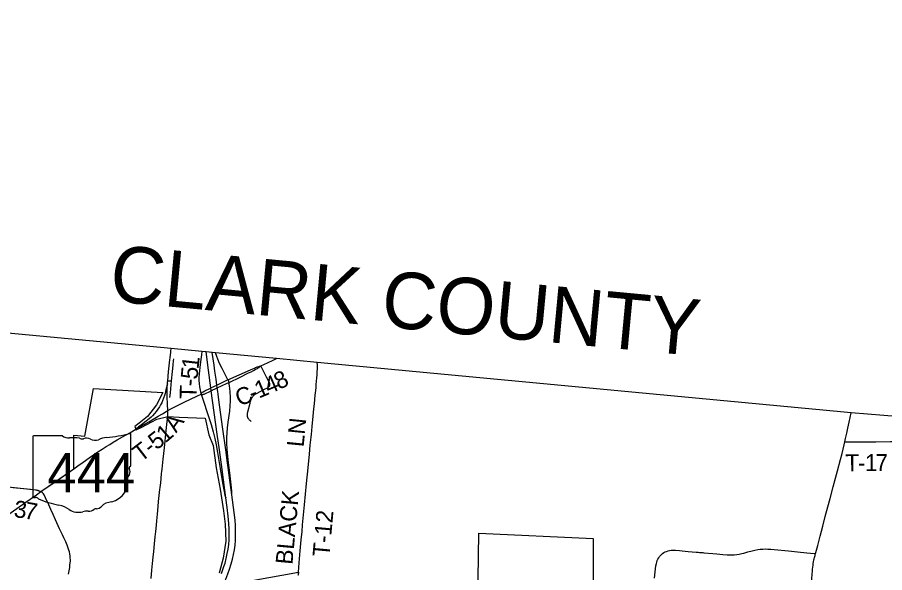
# Model space of a CAD drawing. Extents: x 1410790 to 1770854, y 448063 to 770588.
# Drawn here: x 1545713 to 1561071, y 672246 to 682077 of the extents above; entities that cross this region are included whole.
import ezdxf

# ---------------------------------------------------------------- set-up
doc = ezdxf.new("R2010")
doc.units = 0
for name, color, linetype in [('GM_X_Adjacent_County', 7, 'Continuous'), ('GM_X_Adjacent_County_Text', 7, 'Continuous'), ('GM_X_City_Street', 7, 'Continuous'), ('GM_X_Corporation', 7, 'Continuous'), ('GM_X_County', 7, 'Continuous'), ('GM_X_County_Road', 7, 'Continuous'), ('GM_X_County_Road_Text', 7, 'Continuous'), ('GM_X_Interchange_Ramps', 7, 'Continuous'), ('GM_X_Interstate_Route', 7, 'Continuous'), ('GM_X_State_Location', 7, 'Continuous'), ('GM_X_State_Route', 7, 'Continuous'), ('GM_X_State_Shield', 7, 'Continuous'), ('GM_X_Township', 7, 'Continuous'), ('GM_X_Township_Road', 7, 'Continuous'), ('GM_X_Township_Road_Text', 7, 'Continuous'), ('GM_X_Township_Subdivision', 7, 'Continuous')]:
    doc.layers.add(name, color=color, linetype=linetype)

msp = doc.modelspace()

# ---------------------------------------------------------------- linework, layer by layer
at = {"layer": 'GM_X_Adjacent_County'}
msp.add_lwpolyline([(1564236, 674766), (1560479, 675078), (1551023, 675968), (1550299, 676036), (1549222, 676138), (1549164, 676143), (1549055, 676153), (1548977, 676162), (1548435, 676212), (1540699, 676942), (1537119, 677318), (1532283, 677782), (1532432, 679433), (1532758, 682794)], dxfattribs=at)
at = {"layer": 'GM_X_City_Street'}
for points in [[(1548083, 672143), (1548096, 672290), (1548107, 672407), (1548118, 672518), (1548128, 672620), (1548142, 672757), (1548155, 672881), (1548164, 672975), (1548175, 673086), (1548182, 673161), (1548193, 673282), (1548206, 673416), (1548215, 673504), (1548221, 673559), (1548238, 673716), (1548242, 673755), (1548251, 673833), (1548259, 673914), (1548268, 673999), (1548272, 674035), (1548277, 674077), (1548295, 674254), (1548316, 674453), (1548349, 674762), (1548367, 674924), (1548375, 674998), (1548376, 675008)], [(1546617, 672220), (1546630, 672278), (1546640, 672339), (1546645, 672378), (1546650, 672418), (1546653, 672451), (1546653, 672477), (1546651, 672503), (1546648, 672536), (1546643, 672576), (1546634, 672614), (1546626, 672646), (1546609, 672696), (1546596, 672730), (1546569, 672793), (1546537, 672863), (1546512, 672915), (1546462, 673022), (1546387, 673182), (1546346, 673275), (1546307, 673361), (1546268, 673448), (1546212, 673573), (1546188, 673622), (1546174, 673641), (1546156, 673659), (1546130, 673680)]]:
    msp.add_lwpolyline(points, dxfattribs=at)
at = {"layer": 'GM_X_Corporation'}
for points in [[(1545549, 673763), (1546047, 673711), (1546093, 673697), (1546130, 673680), (1546372, 673847), (1546713, 674085), (1546715, 674680), (1546907, 674664), (1547064, 675508), (1548287, 675436), (1548179, 675217), (1548020, 675008), (1547868, 674891), (1547791, 674834), (1547817, 674777), (1547919, 674822), (1548185, 674965), (1548376, 675008), (1548579, 674996), (1549037, 674980), (1549102, 674685), (1549180, 674496), (1549233, 674099), (1549306, 673726), (1549364, 673341), (1549392, 673106), (1549406, 672801), (1549360, 672501), (1549286, 672238)], [(1553870, 671721), (1553884, 672945), (1555907, 672853), (1555908, 671983)], [(1549343, 672013), (1550690, 672256), (1550687, 672202)]]:
    msp.add_lwpolyline(points, dxfattribs=at)
at = {"layer": 'GM_X_County'}
msp.add_lwpolyline([(1564236, 674766), (1560479, 675078), (1551023, 675968), (1550299, 676036), (1549222, 676138), (1549164, 676143), (1549055, 676153), (1548977, 676162), (1548435, 676212), (1540699, 676942)], dxfattribs=at)
at = {"layer": 'GM_X_County_Road'}
for points in [[(1550024, 675905), (1550077, 675930)], [(1550077, 675930), (1550231, 676002), (1550299, 676036)], [(1549443, 675660), (1549642, 675748), (1549790, 675815), (1549856, 675844), (1549883, 675856), (1549910, 675867), (1549932, 675877), (1549949, 675883), (1549961, 675888), (1549975, 675892), (1549987, 675896), (1549999, 675899), (1550011, 675902), (1550024, 675905)], [(1549461, 675614), (1549659, 675709), (1549807, 675781), (1549854, 675804), (1549897, 675826), (1549924, 675840), (1549947, 675852), (1549965, 675862), (1549980, 675871), (1549992, 675879), (1550003, 675887), (1550014, 675896), (1550024, 675905)], [(1560366, 674560), (1560379, 674619), (1560400, 674715), (1560420, 674804), (1560444, 674912), (1560462, 674995), (1560479, 675078)], [(1559847, 672583), (1559851, 672600), (1559885, 672729), (1559928, 672890), (1559977, 673070), (1560020, 673238), (1560064, 673409), (1560105, 673560), (1560160, 673765), (1560202, 673920), (1560237, 674049), (1560291, 674249), (1560319, 674357), (1560355, 674510), (1560366, 674560)], [(1559715, 671137), (1559722, 671196), (1559731, 671270), (1559735, 671310), (1559738, 671348), (1559747, 671498), (1559753, 671622), (1559769, 671896), (1559776, 672021), (1559784, 672148), (1559788, 672209), (1559789, 672231), (1559792, 672267), (1559795, 672306), (1559799, 672344), (1559804, 672380), (1559808, 672409), (1559813, 672438), (1559819, 672470), (1559823, 672490), (1559829, 672512), (1559838, 672549), (1559847, 672583)]]:
    msp.add_lwpolyline(points, dxfattribs=at)
at = {"layer": 'GM_X_Interchange_Ramps'}
for points in [[(1548977, 676162), (1548972, 676102), (1548957, 675977), (1548946, 675876), (1548932, 675759), (1548929, 675700), (1548929, 675648), (1548933, 675596), (1548941, 675538), (1548964, 675415), (1548966, 675405)], [(1549510, 673622), (1549512, 673651), (1549512, 673666), (1549511, 673687), (1549500, 673798), (1549473, 674011), (1549450, 674190), (1549438, 674301), (1549429, 674432), (1549425, 674536), (1549425, 674632), (1549428, 674723), (1549436, 674811), (1549448, 674909), (1549473, 675104), (1549483, 675201), (1549488, 675283), (1549488, 675362), (1549484, 675434), (1549476, 675515), (1549472, 675544), (1549464, 675597), (1549461, 675614)], [(1548966, 675405), (1548986, 675350), (1549023, 675244), (1549069, 675101), (1549142, 674866), (1549178, 674740), (1549207, 674623), (1549232, 674507), (1549256, 674375), (1549303, 674091), (1549346, 673838), (1549362, 673744), (1549374, 673680), (1549379, 673648), (1549386, 673620), (1549391, 673602), (1549405, 673568)]]:
    msp.add_lwpolyline(points, dxfattribs=at)
at = {"layer": 'GM_X_Interstate_Route'}
for points in [[(1549326, 672231), (1549370, 672353), (1549390, 672416), (1549412, 672498), (1549431, 672582), (1549445, 672663), (1549456, 672744), (1549463, 672829), (1549466, 672918), (1549465, 673013), (1549459, 673118), (1549447, 673243), (1549428, 673399), (1549405, 673568), (1549386, 673708), (1549339, 674072), (1549290, 674420), (1549252, 674696), (1549147, 675467), (1549141, 675516), (1549141, 675517), (1549098, 675831), (1549055, 676153)], [(1549211, 675814), (1549197, 675919), (1549164, 676143)], [(1549231, 675673), (1549211, 675814)], [(1549261, 675453), (1549253, 675516), (1549246, 675567), (1549231, 675673)], [(1549281, 675307), (1549268, 675407), (1549261, 675453)], [(1549428, 674229), (1549408, 674380), (1549346, 674826), (1549281, 675307)], [(1549457, 674014), (1549450, 674065), (1549428, 674229)], [(1549493, 673753), (1549493, 673753), (1549457, 674014)], [(1549343, 672013), (1549380, 672082), (1549403, 672129), (1549441, 672223), (1549471, 672306), (1549501, 672400), (1549524, 672485), (1549542, 672568), (1549557, 672649), (1549568, 672733), (1549575, 672815), (1549578, 672900), (1549578, 672988), (1549575, 673079), (1549567, 673177), (1549552, 673308), (1549510, 673622), (1549493, 673753)]]:
    msp.add_lwpolyline(points, dxfattribs=at)
at = {"layer": 'GM_X_State_Route'}
for points in [[(1549461, 675614), (1549459, 675622), (1549455, 675636), (1549449, 675648), (1549443, 675660), (1549382, 675776), (1549337, 675859), (1549293, 675951), (1549261, 676026), (1549243, 676072), (1549222, 676138)], [(1548966, 675405), (1548972, 675418), (1548980, 675430), (1548991, 675440), (1549003, 675448), (1549031, 675465), (1549122, 675508), (1549141, 675517), (1549246, 675567), (1549269, 675578), (1549436, 675657), (1549443, 675660)], [(1548966, 675405), (1548983, 675402), (1548998, 675402), (1549009, 675404), (1549019, 675407), (1549147, 675467), (1549165, 675475), (1549230, 675506)], [(1549230, 675506), (1549253, 675516), (1549330, 675552), (1549430, 675599), (1549461, 675614)], [(1548149, 674981), (1548207, 675015), (1548283, 675060), (1548348, 675099), (1548377, 675115), (1548428, 675144), (1548525, 675194), (1548669, 675265), (1548781, 675320), (1548893, 675371), (1548966, 675405)], [(1547811, 674784), (1548039, 674916), (1548149, 674981)], [(1545500, 673241), (1545847, 673481), (1546049, 673621), (1546130, 673680), (1546417, 673878), (1546713, 674085), (1546784, 674135), (1546878, 674202), (1546985, 674276), (1547064, 674331), (1547140, 674382), (1547217, 674433), (1547288, 674479), (1547348, 674516), (1547411, 674556), (1547481, 674598), (1547572, 674651), (1547702, 674722), (1547811, 674784)]]:
    msp.add_lwpolyline(points, dxfattribs=at)
at = {"layer": 'GM_X_State_Shield'}
for p, q in [((1545984, 674649), (1545984, 673592)), ((1546511, 674667), (1546001, 674667)), ((1547724, 674141), (1547724, 674693)), ((1547724, 674141), (1547724, 674141))]:
    msp.add_line(p, q, dxfattribs=at)
for centre, major_axis, start_param, end_param in [((1547104, 676108), (1845, 0), 4.814394, 5.042369), ((1547705, 674696), (19.4, 0), 6.141152, 7.989035), ((1546004, 674651), (20.2, 0), 1.712693, 3.28349), ((1546632, 674790), (196, 0), 4.042523, 4.731795), ((1546697, 674074), (702, 0), 1.404758, 1.657858), ((1546856, 674657), (56.4, 0), 3.836095, 5.185415), ((1546939, 674535), (117, 0), 0.950623, 2.079405), ((1547090, 674702), (141, 0), 4.081561, 5.145723), ((1547340, 674345), (371, 0), 1.699011, 2.107814), ((1547720, 674100), (30, 0), 1.883978, 3.671073), ((1547529, 674030), (180, 0), 5.934695, 6.695948), ((1547703, 674139), (20.7, 0), 5.05454, 6.418171), ((1547794, 673909), (131, 0), 2.387724, 3.262537), ((1547208, 673839), (462, 0), 5.101752, 6.440018), ((1546004, 673590), (20.3, 0), 3.00124, 4.508301), ((1546007, 673698), (155, 0), 4.665946, 4.897461), ((1546039, 673531), (56, 0), 0.519207, 1.627899), ((1546745, 674481), (1333, 0), 4.195997, 4.488961), ((1547402, 673296), (253, 0), 1.647645, 2.488434), ((1546348, 673118), (417, 0), 0.823519, 1.323587), ((1546799, 673526), (265, 0), 4.026481, 4.996735), ((1546952, 673161), (217, 0), 1.495662, 1.94098), ((1546971, 673447), (141, 0), 4.691044, 5.507374), ((1547099, 673345), (39.7, 0), 1.147584, 2.315152), ((1547082, 673490), (149, 0), 4.937069, 5.64225)]:
    msp.add_ellipse(centre, major_axis=major_axis, ratio=0.8, start_param=start_param, end_param=end_param, dxfattribs=at)
at = {"layer": 'GM_X_Township'}
msp.add_lwpolyline([(1564236, 674766), (1560479, 675078), (1551023, 675968), (1550299, 676036), (1549222, 676138), (1549164, 676143), (1549055, 676153), (1548977, 676162), (1548435, 676212), (1540699, 676942)], dxfattribs=at)
at = {"layer": 'GM_X_Township_Road'}
for points in [[(1548375, 675641), (1548375, 675641), (1548392, 675803), (1548413, 676012), (1548417, 676051), (1548428, 676149), (1548430, 676169), (1548435, 676212)], [(1548444, 675639), (1548450, 675697), (1548455, 675752), (1548461, 675808), (1548471, 675918), (1548480, 676000)], [(1548480, 676000), (1548483, 676025), (1548483, 676031)], [(1550690, 672256), (1550702, 672421), (1550721, 672633), (1550740, 672826), (1550754, 672976), (1550765, 673090), (1550799, 673446), (1550835, 673822), (1550861, 674099), (1550886, 674344), (1550899, 674501), (1550913, 674645), (1550919, 674700), (1550926, 674759), (1550933, 674837), (1550945, 674954), (1550965, 675144), (1550973, 675235), (1550988, 675388), (1550996, 675473), (1551002, 675525), (1551007, 675577), (1551016, 675693), (1551020, 675749), (1551023, 675804), (1551026, 675857), (1551028, 675895), (1551027, 675926), (1551023, 675968)], [(1548370, 675587), (1548370, 675587), (1548372, 675614), (1548375, 675641)], [(1548375, 675641), (1548409, 675640), (1548444, 675639)], [(1548423, 675427), (1548430, 675498), (1548444, 675639)], [(1548370, 675587), (1548354, 675521), (1548344, 675480), (1548329, 675418), (1548319, 675385), (1548302, 675332), (1548285, 675290), (1548269, 675254), (1548249, 675216), (1548229, 675182), (1548202, 675142), (1548169, 675097), (1548140, 675061), (1548108, 675024), (1548085, 675000), (1548047, 674967), (1547973, 674908), (1547905, 674858), (1547860, 674826), (1547832, 674804), (1547811, 674784)], [(1548364, 675435), (1548364, 675469), (1548365, 675500), (1548367, 675545), (1548370, 675587)], [(1548377, 675115), (1548377, 675121), (1548372, 675222), (1548370, 675244), (1548370, 675259), (1548369, 675272), (1548367, 675318), (1548364, 675410), (1548364, 675435)], [(1548415, 675348), (1548423, 675427)], [(1548376, 675008), (1548379, 675066), (1548377, 675115)], [(1560366, 674560), (1560472, 674560), (1560691, 674562), (1560719, 674562)], [(1560719, 674562), (1560917, 674564), (1561172, 674567), (1561414, 674569), (1561608, 674572), (1561847, 674576), (1562001, 674581), (1562196, 674587), (1562277, 674589), (1562815, 674605), (1562845, 674606)], [(1545549, 673763), (1545637, 673755), (1545944, 673722), (1546033, 673713), (1546047, 673711), (1546058, 673708), (1546073, 673705), (1546112, 673690), (1546130, 673680)], [(1556996, 672147), (1557007, 672258), (1557014, 672316), (1557021, 672368), (1557029, 672409), (1557036, 672434), (1557045, 672459), (1557057, 672485), (1557071, 672510), (1557086, 672531), (1557103, 672551), (1557123, 672571), (1557138, 672584), (1557162, 672600), (1557185, 672612), (1557208, 672622), (1557236, 672631), (1557261, 672637), (1557293, 672642), (1557325, 672644), (1557366, 672643), (1557436, 672638), (1557485, 672634), (1557592, 672623), (1557733, 672610), (1557768, 672607), (1557791, 672605), (1557850, 672600), (1557869, 672598), (1558026, 672584), (1558101, 672577), (1558208, 672567), (1558280, 672563), (1558329, 672561), (1558365, 672562), (1558408, 672563), (1558452, 672567), (1558495, 672573), (1558540, 672582), (1558579, 672591), (1558651, 672612), (1558727, 672633), (1558771, 672644), (1558823, 672653), (1558865, 672659), (1558891, 672661), (1558913, 672663), (1558966, 672665), (1559005, 672664), (1559057, 672661), (1559112, 672656), (1559367, 672630), (1559527, 672614), (1559696, 672598), (1559821, 672586), (1559847, 672583)], [(1550687, 672202), (1550689, 672214), (1550690, 672241), (1550690, 672256)]]:
    msp.add_lwpolyline(points, dxfattribs=at)
at = {"layer": 'GM_X_Township_Subdivision'}
msp.add_lwpolyline([(1549852, 674924), (1549833, 674939), (1549825, 674947), (1549818, 674954), (1549812, 674961), (1549807, 674967), (1549803, 674974), (1549798, 674982), (1549796, 674986), (1549794, 674991), (1549793, 674996), (1549791, 675002), (1549789, 675009), (1549788, 675016), (1549787, 675024), (1549786, 675033), (1549786, 675043), (1549787, 675052), (1549788, 675062), (1549794, 675091), (1549834, 675249), (1549838, 675264), (1549842, 675279), (1549845, 675290), (1549849, 675303), (1549854, 675315), (1549858, 675325), (1549863, 675335), (1549868, 675344), (1549875, 675354), (1549881, 675363), (1549886, 675369), (1549891, 675375), (1549896, 675381), (1549903, 675388), (1549910, 675395), (1549918, 675401), (1549925, 675407), (1549933, 675412), (1549945, 675419), (1549959, 675426), (1550014, 675455), (1550088, 675492), (1550143, 675520), (1550151, 675524), (1550158, 675529), (1550162, 675532), (1550166, 675536), (1550169, 675539), (1550173, 675544), (1550176, 675548), (1550178, 675553), (1550180, 675557), (1550182, 675561), (1550183, 675567), (1550184, 675573), (1550184, 675578), (1550183, 675584), (1550183, 675588), (1550182, 675594), (1550181, 675598), (1550179, 675603), (1550176, 675610), (1550171, 675620), (1550165, 675631), (1550125, 675708), (1550024, 675905)], dxfattribs=at)

# ---------------------------------------------------------------- texts
at = {"layer": 'GM_X_Adjacent_County_Text'}
msp.add_text('CLARK COUNTY', height=1000, rotation=354.6359, dxfattribs=at).set_placement((1547324, 677058))
at = {"layer": 'GM_X_County_Road_Text'}
for s, rotation, p in [('8', 25.9921, (1550346, 675479)), ('1', 22.6804, (1549989, 675326)), ('4', 23.6689, (1550164, 675399)), ('C', 22.4073, (1549646, 675184)), ('-', 22.4597, (1549874, 675278))]:
    msp.add_text(s, height=300, rotation=rotation, dxfattribs=at).set_placement(p)
at = {"layer": 'GM_X_State_Location'}
msp.add_text('444', height=1, rotation=0, dxfattribs=at).set_placement((1546481, 673978))
for s in ['s', 'r']:
    msp.add_text(s, height=1, dxfattribs=at).set_placement((1546834, 674051))
at = {"layer": 'GM_X_State_Shield'}
msp.add_text('444', height=696.1, dxfattribs=at).set_placement((1546245, 673667))
at = {"layer": 'GM_X_Township_Road_Text'}
for s, rotation, p in [('1', 83.4759, (1548919, 675840)), ('5', 84.5172, (1548902, 675658)), ('-', 85.0451, (1548891, 675536)), ('T', 88.3712, (1548885, 675316)), ('A', 54.463, (1548526, 674709)), ('LN', 84.3886, (1550781, 674461)), ('5', 38.0187, (1548176, 674406)), ('1', 40.8357, (1548334, 674531)), ('T', 37.7408, (1547900, 674193)), ('-', 37.7861, (1548077, 674330)), ('T', 0.3171, (1560375, 674041)), ('1', 0.3656, (1560723, 674043)), ('7', 0.51, (1560909, 674044)), ('-', 0.3226, (1560599, 674042)), ('BLACK', 84.7318, (1550583, 672380)), ('3', 353.1613, (1545641, 673230)), ('7', 349.9991, (1545820, 673208)), ('T-12', 84.7828, (1551237, 672516))]:
    msp.add_text(s, height=300, rotation=rotation, dxfattribs=at).set_placement(p)

doc.saveas('drawing.dxf')
